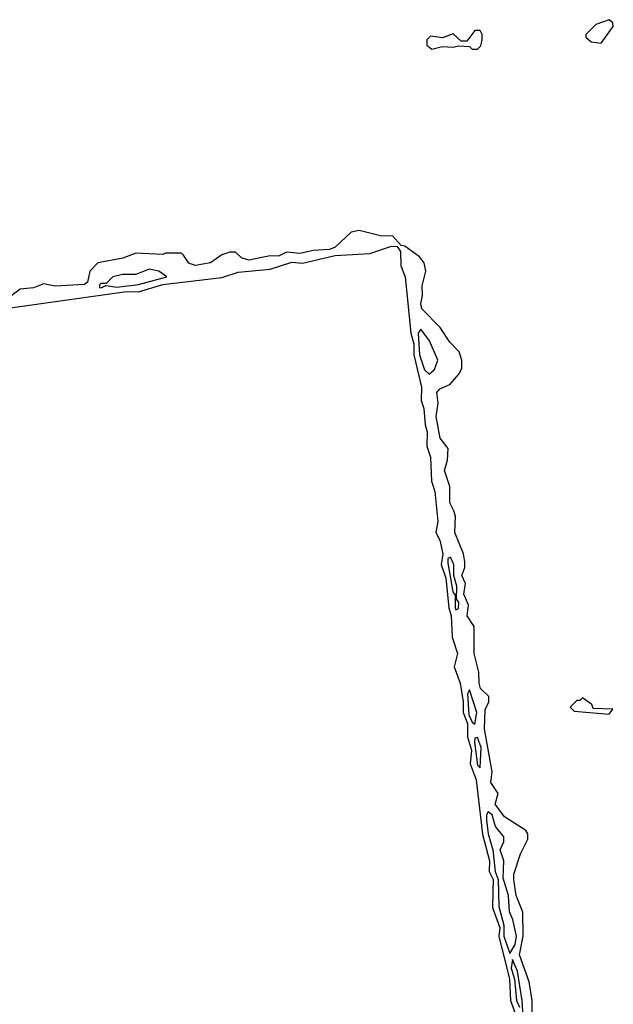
# Model space of a CAD drawing. Extents: x 2889633 to 3052318, y 540750 to 918690.
# Tile 342 of 656: x 2937533 to 2939740, y 776421 to 780080. Entities that reach past the tile are written whole.
import ezdxf

# ---------------------------------------------------------------- set-up
doc = ezdxf.new("R2010")
doc.units = 0

msp = doc.modelspace()

# ---------------------------------------------------------------- linework, layer by layer
at = {"layer": '0CON02XD'}
for points in [[(2939695, 779993.3), (2939740, 780055), (2939738.3, 780068.3), (2939725, 780080), (2939675, 780062.5), (2939637.5, 780025), (2939637.5, 780015), (2939657.3, 779997.3), (2939695, 779993.3)], [(2939235, 779970), (2939247, 779983), (2939252.5, 780005), (2939252.5, 780025), (2939245, 780040), (2939225, 780040), (2939195, 780000), (2939175, 780000), (2939145, 780027.5), (2939105, 780012.5), (2939060.7, 780019.3), (2939046.7, 780005), (2939046.7, 779985), (2939065, 779970), (2939105, 779980), (2939145, 779977.5), (2939165, 779982.5), (2939205, 779980), (2939215, 779970), (2939235, 779970)], [(2939440, 776335), (2939438.8, 776435), (2939427.5, 776505), (2939390.8, 776605), (2939404.3, 776675), (2939403.9, 776763.9), (2939379.2, 776825), (2939370, 776885), (2939370, 776905), (2939395, 776980), (2939422.5, 777035), (2939422.5, 777055), (2939415, 777067.5), (2939335, 777117.5), (2939301.2, 777165), (2939312.5, 777205), (2939284.3, 777245), (2939290, 777285), (2939261.2, 777445), (2939263.9, 777516.1), (2939277.5, 777545), (2939277.5, 777565), (2939246.7, 777595), (2939241.2, 777615), (2939240, 777655), (2939223.3, 777725), (2939223.3, 777825), (2939196.7, 777865), (2939202, 777905), (2939184.3, 777945), (2939190, 777985), (2939176.7, 778015), (2939187.5, 778045), (2939187.5, 778065), (2939182.5, 778095), (2939151.2, 778175), (2939153.3, 778235), (2939146.7, 778255), (2939132.9, 778285), (2939132, 778345), (2939112, 778405), (2939123.6, 778443.6), (2939126.4, 778486.4), (2939096.7, 778525), (2939082, 778605), (2939088.6, 778655), (2939083.8, 778695), (2939095, 778708.8), (2939132.5, 778725), (2939166.4, 778763.6), (2939177.5, 778785), (2939177.5, 778815), (2939166.4, 778846.4), (2939131.7, 778881.7), (2939095.9, 778935.9), (2939028, 779005), (2939024.2, 779024.2), (2939030.8, 779055), (2939029.3, 779090.7), (2939043.3, 779145), (2939037, 779177), (2939019.3, 779199.3), (2938965, 779238.8), (2938951.2, 779241.2), (2938920, 779275), (2938875, 779276.7), (2938795, 779296.7), (2938765, 779290), (2938705.8, 779234.2), (2938685, 779226), (2938625, 779222), (2938575, 779210.8), (2938525, 779216.7), (2938495, 779201.2), (2938465, 779202.5), (2938385, 779186.2), (2938357.5, 779195), (2938335, 779216.7), (2938315, 779216.7), (2938285, 779206.2), (2938243, 779177), (2938185, 779166.2), (2938162.5, 779175), (2938142.5, 779205), (2938135, 779212.5), (2938075, 779212.5), (2938065, 779207.5), (2937965, 779212.5), (2937916.4, 779193.6), (2937823.9, 779176.1), (2937793.9, 779146.1), (2937786, 779105), (2937774, 779096), (2937665, 779090), (2937621.7, 779098.3), (2937585, 779083.8), (2937535, 779078.8), (2937495, 779048.6)], [(2937215, 778969.1), (2937930.5, 779070.5), (2937975, 779068.5), (2938065, 779096.4), (2938285, 779121.5), (2938345, 779141.5), (2938465, 779153.3), (2938545, 779178.6), (2938585, 779175.7), (2938706.6, 779203.4), (2938835, 779211.1), (2938915, 779238), (2938937, 779237), (2938949.1, 779219.1), (2938950.6, 779165), (2938966.5, 779125), (2938987.5, 778915), (2938997.9, 778875), (2938998.2, 778835), (2939027.5, 778715), (2939025.6, 778665), (2939035.6, 778635), (2939040, 778575), (2939048.5, 778548.5), (2939046.7, 778495), (2939060, 778455), (2939064.4, 778365), (2939076.3, 778326.3), (2939087.9, 778215), (2939080.6, 778175), (2939095.4, 778145.4), (2939106.2, 778095), (2939100.6, 778055), (2939117.7, 778005), (2939129.1, 777895), (2939137.5, 777865), (2939140.6, 777785), (2939160.8, 777725), (2939148.1, 777675), (2939170.9, 777615), (2939182.1, 777545), (2939181.8, 777505), (2939197.7, 777465), (2939198.2, 777415), (2939213.3, 777365), (2939208.2, 777315), (2939230.4, 777255), (2939253.9, 777053.9), (2939280, 776955), (2939279.1, 776915), (2939293.2, 776885), (2939292, 776842), (2939290.7, 776780.7), (2939317.7, 776705), (2939314.5, 776674.5), (2939354, 776515), (2939358.2, 776435), (2939376.7, 776385)], [(2937835, 779083.8), (2937855, 779092.5), (2937895, 779086), (2937975, 779096.2), (2938080, 779125), (2938050, 779145), (2938015, 779153.3), (2937965, 779133.3), (2937915, 779133.3), (2937880, 779125), (2937855, 779100), (2937835, 779100), (2937830, 779095), (2937830, 779085), (2937835, 779083.8)], [(2939055, 778762.5), (2939075, 778780), (2939087.5, 778815), (2939056.1, 778886.1), (2939025, 778930), (2939014, 778915), (2939019.2, 778835), (2939038.3, 778778.3), (2939055, 778762.5)], [(2939155, 777887.5), (2939165, 777892.5), (2939166, 777915), (2939156.7, 777926.7), (2939158.6, 777975), (2939147.5, 778015), (2939147.5, 778055), (2939135, 778082.5), (2939125, 778077.5), (2939125, 778060), (2939143.4, 777953.4), (2939151.7, 777941.7), (2939152, 777895), (2939155, 777887.5)], [(2939225, 777462.5), (2939232.5, 777505), (2939205, 777590), (2939197.5, 777575), (2939203, 777497), (2939215, 777470), (2939225, 777462.5)], [(2939725, 777500), (2939738.3, 777518.3), (2939665, 777520), (2939660, 777535), (2939625, 777560), (2939615, 777550), (2939605, 777550), (2939580, 777525), (2939595, 777510), (2939725, 777500)], [(2939245, 777300), (2939248.6, 777375), (2939235, 777412.5), (2939225, 777410), (2939224.2, 777395.8), (2939235, 777310), (2939245, 777300)], [(2939355, 776610), (2939375, 776643.3), (2939380, 776675), (2939367, 776737), (2939353.8, 776765), (2939350, 776825), (2939330.5, 776890.5), (2939333.3, 776955), (2939320, 776995), (2939332.5, 777025), (2939333, 777043), (2939302.3, 777082.3), (2939290, 777125), (2939275, 777136.7), (2939268, 777125), (2939268.6, 777105), (2939274.5, 777054.5), (2939292, 776995), (2939300.8, 776915), (2939311.4, 776885), (2939314.3, 776785), (2939332.5, 776715), (2939333.5, 776675), (2939355, 776610)], [(2939405.8, 776355), (2939401.2, 776435), (2939383.8, 776545), (2939365, 776587.5), (2939360, 776555), (2939372.9, 776515), (2939380, 776435), (2939391.2, 776411.2)]]:
    msp.add_lwpolyline(points, dxfattribs=at)

doc.saveas('drawing.dxf')
